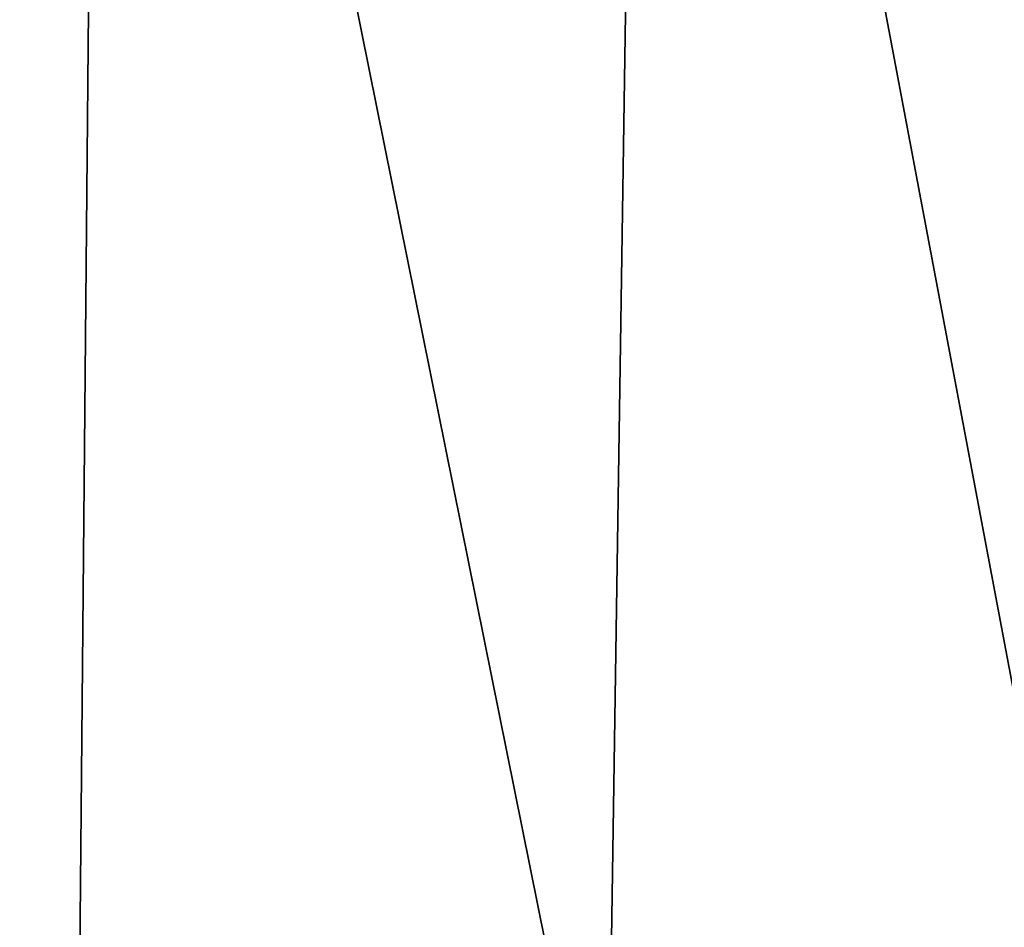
# Model space of a CAD drawing. Header units: millimetres. Extents: x -125 to 125, y -4 to 54.
# Tile 576 of 612: x 113.109 to 113.903, y -2.768 to -2.036. Entities that reach past the tile are written whole.
import ezdxf

# ---------------------------------------------------------------- set-up
doc = ezdxf.new("R2010")
doc.units = ezdxf.units.MM
doc.header["$LTSCALE"] = 65.185185
for name, color, linetype in [('26', 7, 'CONTINUOUS'), ('28', 7, 'CONTINUOUS'), ('29', 7, 'CONTINUOUS'), ('31', 7, 'CONTINUOUS')]:
    doc.layers.add(name, color=color, linetype=linetype)

msp = doc.modelspace()

# ---------------------------------------------------------------- linework, layer by layer
at = {"layer": '26', "color": 7, "linetype": 'Continuous'}
for points in [[(113.17395, -1, 108.67794), (112.71949, -3.02617, 108.73155), (112.72567, -1, 108.62555), (113.17395, -1, 108.67794)], [(113.15549, -3.02617, 108.78252), (112.71949, -3.02617, 108.73155), (113.17395, -1, 108.67794), (113.15549, -3.02617, 108.78252)], [(113.58263, -3.02617, 108.88375), (113.15549, -3.02617, 108.78252), (113.17395, -1, 108.67794), (113.58263, -3.02617, 108.88375)], [(113.61311, -1, 108.78203), (113.58263, -3.02617, 108.88375), (113.17395, -1, 108.67794), (113.61311, -1, 108.78203)], [(113.99513, -3.02617, 109.03389), (113.58263, -3.02617, 108.88375), (113.61311, -1, 108.78203), (113.99513, -3.02617, 109.03389)], [(114.03722, -1, 108.9364), (113.99513, -3.02617, 109.03389), (113.61311, -1, 108.78203), (114.03722, -1, 108.9364)]]:
    msp.add_3dface(points, dxfattribs=at)
at = {"layer": '28', "color": 7, "linetype": 'Continuous'}
for points in [[(113.17395, -1, -116.32206), (112.71949, -3.02617, -116.26845), (112.72567, -1, -116.37445), (113.17395, -1, -116.32206)], [(113.15549, -3.02617, -116.21748), (112.71949, -3.02617, -116.26845), (113.17395, -1, -116.32206), (113.15549, -3.02617, -116.21748)], [(113.58263, -3.02617, -116.11625), (113.15549, -3.02617, -116.21748), (113.17395, -1, -116.32206), (113.58263, -3.02617, -116.11625)], [(113.61311, -1, -116.21797), (113.58263, -3.02617, -116.11625), (113.17395, -1, -116.32206), (113.61311, -1, -116.21797)], [(113.99513, -3.02617, -115.96611), (113.58263, -3.02617, -116.11625), (113.61311, -1, -116.21797), (113.99513, -3.02617, -115.96611)], [(114.03722, -1, -116.0636), (113.99513, -3.02617, -115.96611), (113.61311, -1, -116.21797), (114.03722, -1, -116.0636)]]:
    msp.add_3dface(points, dxfattribs=at)
at = {"layer": '29', "color": 7, "linetype": 'Continuous'}
for points in [[(112.71949, -3.02617, -108.73155), (113.15549, -3.02617, -108.78252), (112.72567, -1, -108.62555), (112.71949, -3.02617, -108.73155)], [(112.72567, -1, -108.62555), (113.15549, -3.02617, -108.78252), (113.17395, -1, -108.67794), (112.72567, -1, -108.62555)], [(113.15549, -3.02617, -108.78252), (113.58263, -3.02617, -108.88375), (113.17395, -1, -108.67794), (113.15549, -3.02617, -108.78252)], [(113.17395, -1, -108.67794), (113.58263, -3.02617, -108.88375), (113.61311, -1, -108.78203), (113.17395, -1, -108.67794)], [(113.58263, -3.02617, -108.88375), (113.99513, -3.02617, -109.03389), (113.61311, -1, -108.78203), (113.58263, -3.02617, -108.88375)], [(113.61311, -1, -108.78203), (113.99513, -3.02617, -109.03389), (114.03722, -1, -108.9364), (113.61311, -1, -108.78203)]]:
    msp.add_3dface(points, dxfattribs=at)
at = {"layer": '31', "color": 7, "linetype": 'Continuous'}
for points in [[(112.71949, -3.02617, 116.26845), (113.15549, -3.02617, 116.21748), (112.72567, -1, 116.37445), (112.71949, -3.02617, 116.26845)], [(112.72567, -1, 116.37445), (113.15549, -3.02617, 116.21748), (113.17395, -1, 116.32206), (112.72567, -1, 116.37445)], [(113.15549, -3.02617, 116.21748), (113.58263, -3.02617, 116.11625), (113.17395, -1, 116.32206), (113.15549, -3.02617, 116.21748)], [(113.17395, -1, 116.32206), (113.58263, -3.02617, 116.11625), (113.61311, -1, 116.21797), (113.17395, -1, 116.32206)], [(113.58263, -3.02617, 116.11625), (113.99513, -3.02617, 115.96611), (113.61311, -1, 116.21797), (113.58263, -3.02617, 116.11625)], [(113.61311, -1, 116.21797), (113.99513, -3.02617, 115.96611), (114.03722, -1, 116.0636), (113.61311, -1, 116.21797)]]:
    msp.add_3dface(points, dxfattribs=at)

doc.saveas('drawing.dxf')
